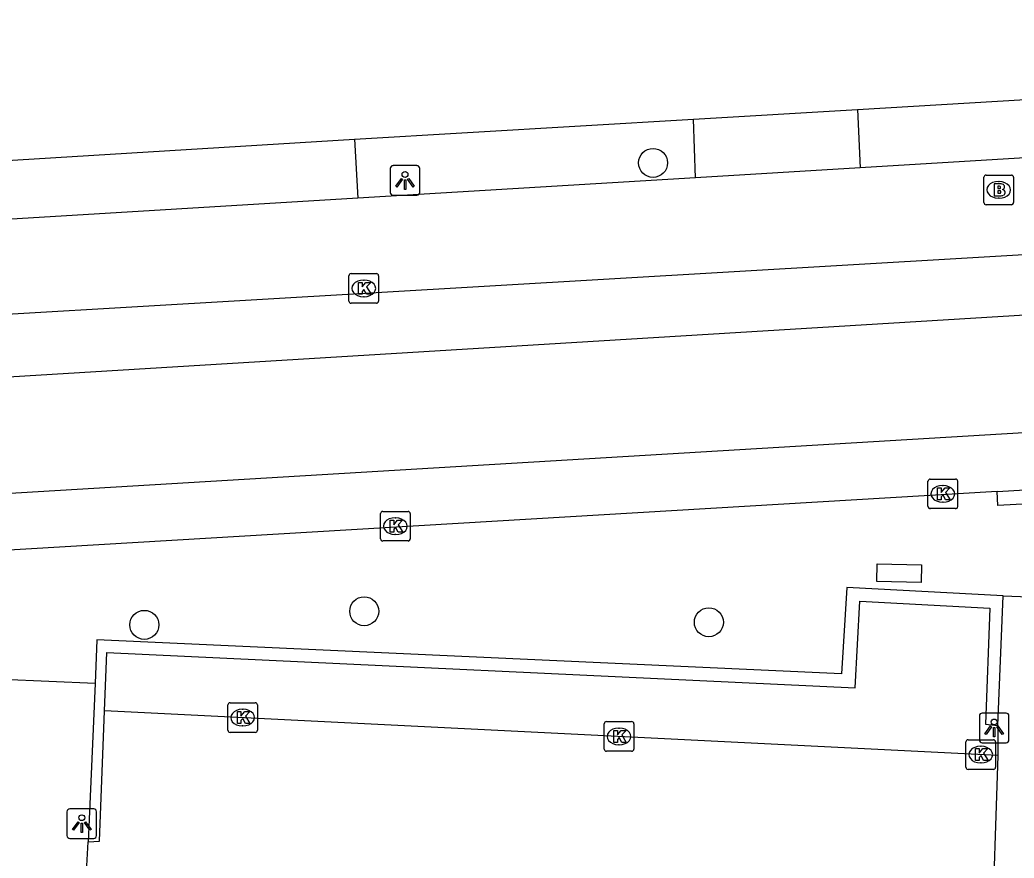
# Model space of a CAD drawing. Extents: x 162990 to 165007, y 383433 to 384336.
# Drawn here: x 164532.3 to 164565.85, y 384036.99 to 384065.27 of the extents above; entities that cross this region are included whole.
import ezdxf

# ---------------------------------------------------------------- set-up
doc = ezdxf.new("R2010")
doc.units = 0
for name, color, linetype in [('IMGEO_Boom', 7, 'Continuous'), ('IMGEO_Brandkraan', 7, 'Continuous'), ('IMGEO_Kolk', 7, 'Continuous'), ('IMGEO_Lichtpunt', 7, 'Continuous'), ('IMGEO_Muur', 7, 'Continuous'), ('IMGEO_Rijbaan_lokaal_gesloten', 7, 'Continuous'), ('IMGEO_Rijbaan_lokaal_open', 7, 'Continuous'), ('IMGEO_Voetpad_open', 7, 'Continuous')]:
    doc.layers.add(name, color=color, linetype=linetype)

msp = doc.modelspace()

# ---------------------------------------------------------------- linework, layer by layer
at = {"layer": 'IMGEO_Boom'}
for centre in [(164553.662, 384060.442), (164543.916, 384045.315), (164555.546, 384044.944), (164536.496, 384044.857)]:
    msp.add_circle(centre, 0.489, dxfattribs=at)
at = {"layer": 'IMGEO_Brandkraan'}
for p, q in [((164564.827, 384059.107), (164564.827, 384059.959)), ((164564.902, 384060.033), (164565.754, 384060.033)), ((164565.828, 384059.959), (164565.828, 384059.107)), ((164565.315, 384059.813), (164565.34, 384059.813)), ((164565.338, 384059.253), (164565.313, 384059.253)), ((164565.754, 384059.033), (164564.902, 384059.033))]:
    msp.add_line(p, q, dxfattribs=at)
for points in [[(164564.827, 384059.107), (164564.827, 384059.959)], [(164564.902, 384060.033), (164565.754, 384060.033)], [(164565.828, 384059.959), (164565.828, 384059.107)], [(164565.175, 384059.733), (164565.175, 384059.333), (164565.388, 384059.333)], [(164565.406, 384059.733), (164565.175, 384059.733)], [(164565.354, 384059.652), (164565.3, 384059.652), (164565.3, 384059.576)], [(164565.3, 384059.576), (164565.353, 384059.576)], [(164565.362, 384059.5), (164565.3, 384059.5), (164565.3, 384059.419)], [(164565.3, 384059.419), (164565.362, 384059.419)], [(164565.754, 384059.033), (164564.902, 384059.033)]]:
    msp.add_lwpolyline(points, dxfattribs=at)
for centre, radius, start, end in [((164564.904, 384059.957), 0.0765, 91.552, 178.448), ((164564.904, 384059.957), 0.0765, 91.552, 178.448), ((164565.752, 384059.957), 0.0765, 1.552, 88.448), ((164565.752, 384059.957), 0.0765, 1.552, 88.448), ((164565.355, 384059.614), 0.0379, 267.8285, 90.9355), ((164565.41, 384059.588), 0.145, 59.4692, 91.5367), ((164565.435, 384059.635), 0.0922, 285.5137, 58.1501), ((164565.44, 384059.443), 0.105, 301.3115, 78.989), ((164565.363, 384059.459), 0.0404, 269.8759, 90.5077), ((164565.394, 384059.584), 0.251, 268.6676, 293.5347), ((164564.904, 384059.109), 0.0765, 181.552, 268.448), ((164564.904, 384059.109), 0.0765, 181.552, 268.448), ((164565.752, 384059.109), 0.0765, 271.552, 358.448), ((164565.752, 384059.109), 0.0765, 271.552, 358.448)]:
    msp.add_arc(centre, radius, start, end, dxfattribs=at)
for centre, major_axis, ratio, start_param, end_param in [((164565.314, 384059.533), (-0.387, 0.002), 0.722429, 4.712389, 7.853982), ((164565.339, 384059.533), (-0.39, 0.002), 0.717154, 1.570796, 4.712389)]:
    msp.add_ellipse(centre, major_axis=major_axis, ratio=ratio, start_param=start_param, end_param=end_param, dxfattribs=at)
at = {"layer": 'IMGEO_Kolk'}
for p, q in [((164543.401, 384055.782), (164543.401, 384056.634)), ((164543.476, 384056.708), (164544.328, 384056.708)), ((164544.402, 384056.634), (164544.402, 384055.782)), ((164543.889, 384056.488), (164543.914, 384056.488)), ((164543.912, 384055.928), (164543.887, 384055.928)), ((164544.328, 384055.708), (164543.476, 384055.708)), ((164562.941, 384048.851), (164562.941, 384049.703)), ((164563.016, 384049.777), (164563.868, 384049.777)), ((164563.429, 384049.557), (164563.454, 384049.557)), ((164563.942, 384049.703), (164563.942, 384048.851)), ((164563.452, 384048.997), (164563.427, 384048.997)), ((164544.469, 384047.76), (164544.469, 384048.612)), ((164544.544, 384048.686), (164545.396, 384048.686)), ((164544.957, 384048.466), (164544.982, 384048.466)), ((164545.47, 384048.612), (164545.47, 384047.76)), ((164563.868, 384048.777), (164563.016, 384048.777)), ((164544.98, 384047.906), (164544.955, 384047.906)), ((164545.396, 384047.686), (164544.544, 384047.686)), ((164539.314, 384041.302), (164539.314, 384042.154)), ((164539.389, 384042.228), (164540.241, 384042.228)), ((164540.315, 384042.154), (164540.315, 384041.302)), ((164539.802, 384042.008), (164539.827, 384042.008)), ((164539.825, 384041.448), (164539.8, 384041.448)), ((164552.014, 384040.666), (164552.014, 384041.518)), ((164552.089, 384041.592), (164552.941, 384041.592)), ((164553.015, 384041.518), (164553.015, 384040.666)), ((164540.241, 384041.228), (164539.389, 384041.228)), ((164552.502, 384041.372), (164552.527, 384041.372)), ((164552.525, 384040.812), (164552.5, 384040.812)), ((164564.222, 384040.055), (164564.222, 384040.907)), ((164564.297, 384040.981), (164565.149, 384040.981)), ((164564.71, 384040.761), (164564.735, 384040.761)), ((164565.223, 384040.907), (164565.223, 384040.055)), ((164552.941, 384040.592), (164552.089, 384040.592)), ((164564.733, 384040.201), (164564.708, 384040.201)), ((164565.149, 384039.981), (164564.297, 384039.981))]:
    msp.add_line(p, q, dxfattribs=at)
for points in [[(164543.401, 384055.782), (164543.401, 384056.634)], [(164543.476, 384056.708), (164544.328, 384056.708)], [(164544.402, 384056.634), (164544.402, 384055.782)], [(164543.722, 384056.408), (164543.845, 384056.408), (164543.845, 384056.257), (164543.975, 384056.408), (164544.139, 384056.408), (164543.993, 384056.257), (164544.146, 384056.008), (164543.994, 384056.008), (164543.909, 384056.172), (164543.845, 384056.105), (164543.845, 384056.008), (164543.722, 384056.008), (164543.722, 384056.408)], [(164544.328, 384055.708), (164543.476, 384055.708)], [(164562.941, 384048.851), (164562.941, 384049.703)], [(164563.016, 384049.777), (164563.868, 384049.777)], [(164563.262, 384049.477), (164563.385, 384049.477), (164563.385, 384049.326), (164563.515, 384049.477), (164563.679, 384049.477), (164563.533, 384049.326), (164563.686, 384049.077), (164563.534, 384049.077), (164563.449, 384049.241), (164563.385, 384049.174), (164563.385, 384049.077), (164563.262, 384049.077), (164563.262, 384049.477)], [(164563.942, 384049.703), (164563.942, 384048.851)], [(164544.469, 384047.76), (164544.469, 384048.612)], [(164544.544, 384048.686), (164545.396, 384048.686)], [(164545.47, 384048.612), (164545.47, 384047.76)], [(164563.868, 384048.777), (164563.016, 384048.777)], [(164544.79, 384048.386), (164544.913, 384048.386), (164544.913, 384048.235), (164545.043, 384048.386), (164545.207, 384048.386), (164545.061, 384048.235), (164545.214, 384047.986), (164545.062, 384047.986), (164544.977, 384048.15), (164544.913, 384048.083), (164544.913, 384047.986), (164544.79, 384047.986), (164544.79, 384048.386)], [(164545.396, 384047.686), (164544.544, 384047.686)], [(164539.314, 384041.302), (164539.314, 384042.154)], [(164539.389, 384042.228), (164540.241, 384042.228)], [(164540.315, 384042.154), (164540.315, 384041.302)], [(164539.635, 384041.928), (164539.758, 384041.928), (164539.758, 384041.777), (164539.888, 384041.928), (164540.052, 384041.928), (164539.906, 384041.777), (164540.059, 384041.528), (164539.907, 384041.528), (164539.822, 384041.692), (164539.758, 384041.625), (164539.758, 384041.528), (164539.635, 384041.528), (164539.635, 384041.928)], [(164552.014, 384040.666), (164552.014, 384041.518)], [(164552.089, 384041.592), (164552.941, 384041.592)], [(164553.015, 384041.518), (164553.015, 384040.666)], [(164540.241, 384041.228), (164539.389, 384041.228)], [(164552.335, 384041.292), (164552.458, 384041.292), (164552.458, 384041.141), (164552.588, 384041.292), (164552.752, 384041.292), (164552.606, 384041.141), (164552.759, 384040.892), (164552.607, 384040.892), (164552.522, 384041.056), (164552.458, 384040.989), (164552.458, 384040.892), (164552.335, 384040.892), (164552.335, 384041.292)], [(164564.222, 384040.055), (164564.222, 384040.907)], [(164564.297, 384040.981), (164565.149, 384040.981)], [(164565.223, 384040.907), (164565.223, 384040.055)], [(164552.941, 384040.592), (164552.089, 384040.592)], [(164564.543, 384040.681), (164564.666, 384040.681), (164564.666, 384040.53), (164564.796, 384040.681), (164564.96, 384040.681), (164564.814, 384040.53), (164564.967, 384040.281), (164564.815, 384040.281), (164564.73, 384040.445), (164564.666, 384040.378), (164564.666, 384040.281), (164564.543, 384040.281), (164564.543, 384040.681)], [(164565.149, 384039.981), (164564.297, 384039.981)]]:
    msp.add_lwpolyline(points, dxfattribs=at)
for centre, start, end in [((164543.478, 384056.632), 91.552, 178.448), ((164543.478, 384056.632), 91.552, 178.448), ((164544.326, 384056.632), 1.552, 88.448), ((164544.326, 384056.632), 1.552, 88.448), ((164543.478, 384055.784), 181.552, 268.448), ((164543.478, 384055.784), 181.552, 268.448), ((164544.326, 384055.784), 271.552, 358.448), ((164544.326, 384055.784), 271.552, 358.448), ((164563.018, 384049.701), 91.552, 178.448), ((164563.018, 384049.701), 91.552, 178.448), ((164563.866, 384049.701), 1.552, 88.448), ((164563.866, 384049.701), 1.552, 88.448), ((164563.018, 384048.853), 181.552, 268.448), ((164563.018, 384048.853), 181.552, 268.448), ((164563.866, 384048.853), 271.552, 358.448), ((164563.866, 384048.853), 271.552, 358.448), ((164544.546, 384048.61), 91.552, 178.448), ((164544.546, 384048.61), 91.552, 178.448), ((164545.394, 384048.61), 1.552, 88.448), ((164545.394, 384048.61), 1.552, 88.448), ((164544.546, 384047.762), 181.552, 268.448), ((164544.546, 384047.762), 181.552, 268.448), ((164545.394, 384047.762), 271.552, 358.448), ((164545.394, 384047.762), 271.552, 358.448), ((164539.391, 384042.152), 91.552, 178.448), ((164539.391, 384042.152), 91.552, 178.448), ((164540.239, 384042.152), 1.552, 88.448), ((164540.239, 384042.152), 1.552, 88.448), ((164552.091, 384041.516), 91.552, 178.448), ((164552.091, 384041.516), 91.552, 178.448), ((164552.939, 384041.516), 1.552, 88.448), ((164552.939, 384041.516), 1.552, 88.448), ((164539.391, 384041.304), 181.552, 268.448), ((164539.391, 384041.304), 181.552, 268.448), ((164540.239, 384041.304), 271.552, 358.448), ((164540.239, 384041.304), 271.552, 358.448), ((164564.299, 384040.905), 91.552, 178.448), ((164564.299, 384040.905), 91.552, 178.448), ((164565.147, 384040.905), 1.552, 88.448), ((164565.147, 384040.905), 1.552, 88.448), ((164552.091, 384040.668), 181.552, 268.448), ((164552.091, 384040.668), 181.552, 268.448), ((164552.939, 384040.668), 271.552, 358.448), ((164552.939, 384040.668), 271.552, 358.448), ((164564.299, 384040.057), 181.552, 268.448), ((164564.299, 384040.057), 181.552, 268.448), ((164565.147, 384040.057), 271.552, 358.448), ((164565.147, 384040.057), 271.552, 358.448)]:
    msp.add_arc(centre, 0.0765, start, end, dxfattribs=at)
for centre, major_axis, ratio, start_param, end_param in [((164543.888, 384056.208), (-0.387, 0.002), 0.722429, 4.712389, 7.853982), ((164543.913, 384056.208), (-0.39, 0.002), 0.717154, 1.570796, 4.712389), ((164563.428, 384049.277), (-0.387, 0.002), 0.722429, 4.712389, 7.853982), ((164563.453, 384049.277), (-0.39, 0.002), 0.717154, 1.570796, 4.712389), ((164544.956, 384048.186), (-0.387, 0.002), 0.722429, 4.712389, 7.853982), ((164544.981, 384048.186), (-0.39, 0.002), 0.717154, 1.570796, 4.712389), ((164539.801, 384041.728), (-0.387, 0.002), 0.722429, 4.712389, 7.853982), ((164539.826, 384041.728), (-0.39, 0.002), 0.717154, 1.570796, 4.712389), ((164552.501, 384041.092), (-0.387, 0.002), 0.722429, 4.712389, 7.853982), ((164552.526, 384041.092), (-0.39, 0.002), 0.717154, 1.570796, 4.712389), ((164564.709, 384040.481), (-0.387, 0.002), 0.722429, 4.712389, 7.853982), ((164564.734, 384040.481), (-0.39, 0.002), 0.717154, 1.570796, 4.712389)]:
    msp.add_ellipse(centre, major_axis=major_axis, ratio=ratio, start_param=start_param, end_param=end_param, dxfattribs=at)
at = {"layer": 'IMGEO_Lichtpunt'}
for p, q in [((164544.795, 384060.254), (164544.795, 384059.447)), ((164544.795, 384060.254), (164544.795, 384059.447)), ((164545.697, 384060.349), (164544.889, 384060.349)), ((164545.697, 384060.349), (164544.889, 384060.349)), ((164545.791, 384059.447), (164545.791, 384060.254)), ((164545.791, 384059.447), (164545.791, 384060.254)), ((164544.889, 384059.353), (164545.697, 384059.353)), ((164544.889, 384059.353), (164545.697, 384059.353)), ((164564.675, 384041.783), (164564.675, 384040.976)), ((164564.675, 384041.783), (164564.675, 384040.976)), ((164565.577, 384041.878), (164564.769, 384041.878)), ((164565.577, 384041.878), (164564.769, 384041.878)), ((164565.671, 384040.976), (164565.671, 384041.783)), ((164565.671, 384040.976), (164565.671, 384041.783)), ((164564.769, 384040.882), (164565.577, 384040.882)), ((164564.769, 384040.882), (164565.577, 384040.882)), ((164533.886, 384038.552), (164533.886, 384037.745)), ((164533.886, 384038.552), (164533.886, 384037.745)), ((164534.788, 384038.647), (164533.98, 384038.647)), ((164534.788, 384038.647), (164533.98, 384038.647)), ((164534.882, 384037.745), (164534.882, 384038.552)), ((164534.882, 384037.745), (164534.882, 384038.552)), ((164533.98, 384037.651), (164534.788, 384037.651)), ((164533.98, 384037.651), (164534.788, 384037.651))]:
    msp.add_line(p, q, dxfattribs=at)
for points in [[(164545.169, 384059.918), (164545.208, 384059.89), (164545.02, 384059.628), (164544.982, 384059.655), (164545.169, 384059.918)], [(164545.271, 384059.87), (164545.318, 384059.87), (164545.318, 384059.548), (164545.271, 384059.548), (164545.271, 384059.87)], [(164545.381, 384059.89), (164545.419, 384059.917), (164545.606, 384059.655), (164545.567, 384059.627), (164545.381, 384059.89)], [(164565.049, 384041.447), (164565.088, 384041.419), (164564.9, 384041.157), (164564.862, 384041.184), (164565.049, 384041.447)], [(164565.261, 384041.419), (164565.299, 384041.446), (164565.486, 384041.184), (164565.447, 384041.156), (164565.261, 384041.419)], [(164565.151, 384041.399), (164565.198, 384041.399), (164565.198, 384041.077), (164565.151, 384041.077), (164565.151, 384041.399)], [(164534.26, 384038.216), (164534.299, 384038.188), (164534.111, 384037.926), (164534.073, 384037.953), (164534.26, 384038.216)], [(164534.362, 384038.168), (164534.409, 384038.168), (164534.409, 384037.846), (164534.362, 384037.846), (164534.362, 384038.168)], [(164534.472, 384038.188), (164534.51, 384038.215), (164534.697, 384037.953), (164534.658, 384037.925), (164534.472, 384038.188)]]:
    msp.add_lwpolyline(points, dxfattribs=at)
for centre in [(164545.294, 384060.052), (164565.174, 384041.581), (164534.385, 384038.35)]:
    msp.add_circle(centre, 0.0994, dxfattribs=at)
for centre, start, end in [((164544.889, 384060.254), 90, 180), ((164544.889, 384060.254), 90, 180), ((164545.697, 384060.254), 0, 90), ((164545.697, 384060.254), 0, 90), ((164544.889, 384059.447), 180, 270), ((164544.889, 384059.447), 180, 270), ((164545.697, 384059.447), 270, 0), ((164545.697, 384059.447), 270, 360), ((164564.769, 384041.783), 90, 180), ((164564.769, 384041.783), 90, 180), ((164565.577, 384041.783), 0, 90), ((164565.577, 384041.783), 0, 90), ((164564.769, 384040.976), 180, 270), ((164564.769, 384040.976), 180, 270), ((164565.577, 384040.976), 270, 0), ((164565.577, 384040.976), 270, 360), ((164533.98, 384038.552), 90, 180), ((164533.98, 384038.552), 90, 180), ((164534.788, 384038.552), 0, 90), ((164534.788, 384038.552), 0, 90), ((164533.98, 384037.745), 180, 270), ((164533.98, 384037.745), 180, 270), ((164534.788, 384037.745), 270, 0), ((164534.788, 384037.745), 270, 360)]:
    msp.add_arc(centre, 0.0946, start, end, dxfattribs=at)
at = {"layer": 'IMGEO_Muur'}
for points in [[(164565.483, 384045.84), (164560.198, 384046.119), (164560.024, 384043.205), (164534.897, 384044.353), (164534.833, 384042.88)], [(164565.3, 384041.461), (164565.483, 384045.84)], [(164535.155, 384041.961), (164535.229, 384043.925), (164560.483, 384042.734), (164560.637, 384045.66), (164565.025, 384045.421), (164564.88, 384041.501), (164565.3, 384041.461)], [(164534.833, 384042.88), (164534.601, 384037.538)], [(164534.601, 384037.538), (164534.989, 384037.563), (164535.155, 384041.961)]]:
    msp.add_lwpolyline(points, dxfattribs=at)
at = {"layer": 'IMGEO_Rijbaan_lokaal_gesloten'}
for points in [[(164475.262, 384051.966), (164481.169, 384052.344), (164487.308, 384052.71), (164500.012, 384053.472), (164636.553, 384061.483), (164655.82, 384062.938), (164690.033, 384064.795), (164694.274, 384065.267)], [(164433.007, 384050.304), (164435.744, 384049.633), (164439.168, 384048.925), (164444.386, 384048.405), (164449.061, 384048.287), (164454.54, 384048.571), (164467.904, 384049.326), (164694.411, 384063.128)], [(164694.664, 384059.164), (164610.336, 384053.978), (164518.813, 384048.5), (164493.123, 384046.989), (164459.498, 384045.005), (164450.148, 384044.438), (164443.158, 384044.627), (164439.286, 384044.958), (164436.405, 384045.336), (164432.284, 384046.33)], [(164565.274, 384049.357), (164571.897, 384049.751)], [(164565.274, 384049.357), (164525.282, 384046.98), (164512.967, 384046.108), (164500, 384045.527), (164478.458, 384044.297)]]:
    msp.add_lwpolyline(points, dxfattribs=at)
at = {"layer": 'IMGEO_Rijbaan_lokaal_open'}
for points in [[(164565.483, 384045.84), (164571.57, 384045.602)], [(164565.295, 384040.452), (164535.155, 384041.961)], [(164565.3, 384041.461), (164565.295, 384040.452)], [(164565.295, 384040.452), (164565.087, 384034.014)], [(164533.923, 384025.393), (164534.601, 384037.538)]]:
    msp.add_lwpolyline(points, dxfattribs=at)
at = {"layer": 'IMGEO_Voetpad_open'}
for points in [[(164560.557, 384062.249), (164580.599, 384063.436), (164580.599, 384063.656), (164600.028, 384064.811)], [(164600.181, 384062.672), (164560.654, 384060.277)], [(164555.023, 384061.918), (164560.557, 384062.249)], [(164560.557, 384062.249), (164560.654, 384060.277)], [(164543.585, 384061.246), (164555.023, 384061.918)], [(164555.096, 384059.94), (164555.023, 384061.918)], [(164513.708, 384059.411), (164543.585, 384061.246)], [(164543.585, 384061.246), (164543.704, 384059.25)], [(164560.654, 384060.277), (164555.096, 384059.94)], [(164555.096, 384059.94), (164543.704, 384059.25)], [(164543.704, 384059.25), (164513.835, 384057.44)], [(164571.897, 384049.751), (164571.921, 384049.246), (164565.297, 384048.88), (164565.274, 384049.357)], [(164562.722, 384046.887), (164562.71, 384046.287), (164561.21, 384046.316), (164561.221, 384046.916), (164562.722, 384046.887)], [(164534.833, 384042.88), (164531.707, 384043.016)]]:
    msp.add_lwpolyline(points, dxfattribs=at)

doc.saveas('drawing.dxf')
